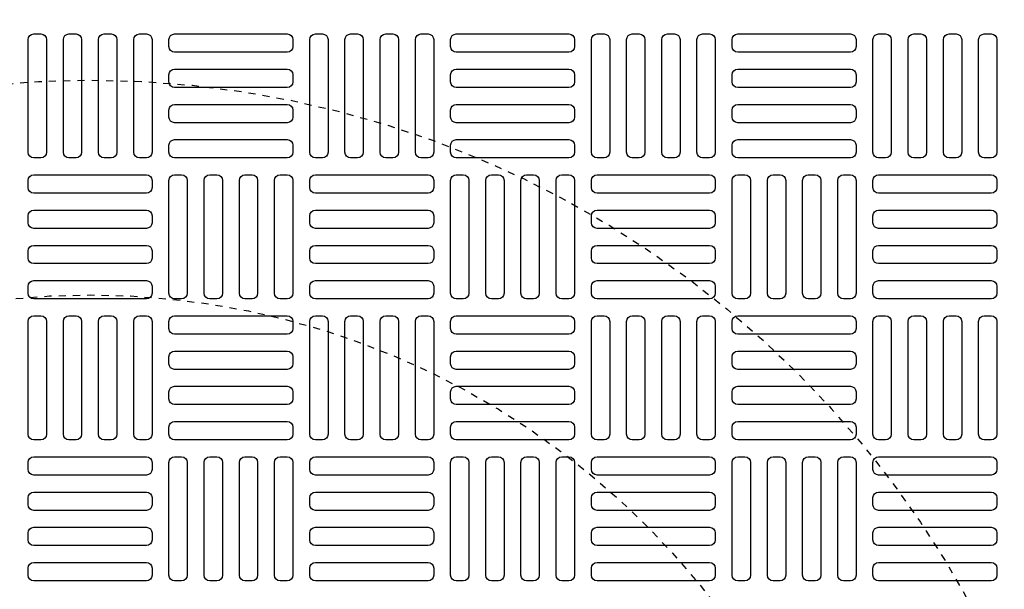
# Model space of a CAD drawing. Extents: x -285 to 5863, y 308 to 3178.
# Tile 472 of 622: x 1870 to 1884, y 1405 to 1413. Entities that reach past the tile are written whole.
import ezdxf

# ---------------------------------------------------------------- set-up
doc = ezdxf.new("R2010")
doc.units = 0
doc.header["$MEASUREMENT"] = 0
doc.linetypes.add('HIDDEN2', pattern=[0.28125, 0.1875, -0.09375])
doc.layers.get('DEFPOINTS').update_dxf_attribs({"linetype": 'CONTINUOUS'})
for name, color, linetype in [('TANK-MANHOLE-COVER-40', 2, 'CONTINUOUS'), ('TANK-MANHOLE-COVER-HATCH-40', 252, 'CONTINUOUS'), ('TANK-SLOPE', 3, 'CONTINUOUS')]:
    doc.layers.add(name, color=color, linetype=linetype)

msp = doc.modelspace()

# ---------------------------------------------------------------- linework, layer by layer
at = {"layer": 'DEFPOINTS', "color": 8, "linetype": 'HIDDEN2', "ltscale": 0.125}
msp.add_circle((1871.12893, 1398.08307), 14, dxfattribs=at)
msp.add_circle((1871.12893, 1398.08307), 14, dxfattribs=at)
msp.add_circle((1871.12893, 1398.08307), 14, dxfattribs=at)
msp.add_circle((1871.12893, 1398.08307), 14, dxfattribs=at)
at = {"layer": 'DEFPOINTS', "color": 8, "linetype": 'HIDDEN2', "ltscale": 0.5}
msp.add_circle((1871.12893, 1398.08307), 11, dxfattribs=at)
msp.add_circle((1871.12893, 1398.08307), 11, dxfattribs=at)
msp.add_circle((1871.12893, 1398.08307), 11, dxfattribs=at)
msp.add_circle((1871.12893, 1398.08307), 11, dxfattribs=at)
at = {"layer": 'TANK-MANHOLE-COVER-40', "color": 4, "linetype": 'Continuous'}
msp.add_circle((1871.1297, 1398.08307), 22.63902, dxfattribs=at)
at = {"layer": 'TANK-MANHOLE-COVER-40', "color": 1, "linetype": 'Continuous'}
msp.add_circle((1871.1297, 1398.08307), 22.44094, dxfattribs=at)
at = {"layer": 'TANK-MANHOLE-COVER-40', "color": 2, "linetype": 'Continuous'}
msp.add_circle((1871.1297, 1398.08307), 21.65354, dxfattribs=at)
at = {"layer": 'TANK-MANHOLE-COVER-HATCH-40', "linetype": 'Continuous', "flags": 128}
for points in [[(1870.3423, 1410.99645, -0.41421356), (1870.26356, 1411.07519), (1870.26356, 1412.65, -0.41421356), (1870.3423, 1412.72874), (1870.44072, 1412.72874, -0.41421356), (1870.51946, 1412.65), (1870.51946, 1411.07519, -0.41421356), (1870.44072, 1410.99645)], [(1870.83443, 1410.99645, -0.41421356), (1870.75568, 1411.07519), (1870.75568, 1412.65, -0.41421356), (1870.83443, 1412.72874), (1870.93285, 1412.72874, -0.41421356), (1871.01159, 1412.65), (1871.01159, 1411.07519, -0.41421356), (1870.93285, 1410.99645)], [(1871.32655, 1410.99645, -0.41421356), (1871.24781, 1411.07519), (1871.24781, 1412.65, -0.41421356), (1871.32655, 1412.72874), (1871.42498, 1412.72874, -0.41421356), (1871.50372, 1412.65), (1871.50372, 1411.07519, -0.41421356), (1871.42498, 1410.99645)], [(1871.81868, 1410.99645, -0.41421356), (1871.73994, 1411.07519), (1871.73994, 1412.65, -0.41421356), (1871.81868, 1412.72874), (1871.9171, 1412.72874, -0.41421356), (1871.99584, 1412.65), (1871.99584, 1411.07519, -0.41421356), (1871.9171, 1410.99645)], [(1873.96435, 1412.55157, -0.41421356), (1873.88561, 1412.47283), (1872.3108, 1412.47283, -0.41421356), (1872.23206, 1412.55157), (1872.23206, 1412.65, -0.41421356), (1872.3108, 1412.72874), (1873.88561, 1412.72874, -0.41421356), (1873.96435, 1412.65)], [(1874.27931, 1410.99645, -0.41421356), (1874.20057, 1411.07519), (1874.20057, 1412.65, -0.41421356), (1874.27931, 1412.72874), (1874.37773, 1412.72874, -0.41421356), (1874.45647, 1412.65), (1874.45647, 1411.07519, -0.41421356), (1874.37773, 1410.99645)], [(1874.77143, 1410.99645, -0.41421356), (1874.69269, 1411.07519), (1874.69269, 1412.65, -0.41421356), (1874.77143, 1412.72874), (1874.86986, 1412.72874, -0.41421356), (1874.9486, 1412.65), (1874.9486, 1411.07519, -0.41421356), (1874.86986, 1410.99645)], [(1875.26356, 1410.99645, -0.41421356), (1875.18482, 1411.07519), (1875.18482, 1412.65, -0.41421356), (1875.26356, 1412.72874), (1875.36198, 1412.72874, -0.41421356), (1875.44072, 1412.65), (1875.44072, 1411.07519, -0.41421356), (1875.36198, 1410.99645)], [(1875.75568, 1410.99645, -0.41421356), (1875.67694, 1411.07519), (1875.67694, 1412.65, -0.41421356), (1875.75568, 1412.72874), (1875.85411, 1412.72874, -0.41421356), (1875.93285, 1412.65), (1875.93285, 1411.07519, -0.41421356), (1875.85411, 1410.99645)], [(1877.90135, 1412.55157, -0.41421356), (1877.82261, 1412.47283), (1876.24781, 1412.47283, -0.41421356), (1876.16907, 1412.55157), (1876.16907, 1412.65, -0.41421356), (1876.24781, 1412.72874), (1877.82261, 1412.72874, -0.41421356), (1877.90135, 1412.65)], [(1878.21631, 1410.99645, -0.41421356), (1878.13757, 1411.07519), (1878.13757, 1412.65, -0.41421356), (1878.21631, 1412.72874), (1878.31474, 1412.72874, -0.41421356), (1878.39348, 1412.65), (1878.39348, 1411.07519, -0.41421356), (1878.31474, 1410.99645)], [(1878.70844, 1410.99645, -0.41421356), (1878.6297, 1411.07519), (1878.6297, 1412.65, -0.41421356), (1878.70844, 1412.72874), (1878.80687, 1412.72874, -0.41421356), (1878.88561, 1412.65), (1878.88561, 1411.07519, -0.41421356), (1878.80687, 1410.99645)], [(1879.20057, 1410.99645, -0.41421356), (1879.12183, 1411.07519), (1879.12183, 1412.65, -0.41421356), (1879.20057, 1412.72874), (1879.29899, 1412.72874, -0.41421356), (1879.37773, 1412.65), (1879.37773, 1411.07519, -0.41421356), (1879.29899, 1410.99645)], [(1879.69269, 1410.99645, -0.41421356), (1879.61395, 1411.07519), (1879.61395, 1412.65, -0.41421356), (1879.69269, 1412.72874), (1879.79112, 1412.72874, -0.41421356), (1879.86986, 1412.65), (1879.86986, 1411.07519, -0.41421356), (1879.79112, 1410.99645)], [(1881.83836, 1412.55157, -0.41421356), (1881.75962, 1412.47283), (1880.18482, 1412.47283, -0.41421356), (1880.10608, 1412.55157), (1880.10608, 1412.65, -0.41421356), (1880.18482, 1412.72874), (1881.75962, 1412.72874, -0.41421356), (1881.83836, 1412.65)], [(1882.15332, 1410.99645, -0.41421356), (1882.07458, 1411.07519), (1882.07458, 1412.65, -0.41421356), (1882.15332, 1412.72874), (1882.25175, 1412.72874, -0.41421356), (1882.33049, 1412.65), (1882.33049, 1411.07519, -0.41421356), (1882.25175, 1410.99645)], [(1882.64545, 1410.99645, -0.41421356), (1882.56671, 1411.07519), (1882.56671, 1412.65, -0.41421356), (1882.64545, 1412.72874), (1882.74387, 1412.72874, -0.41421356), (1882.82261, 1412.65), (1882.82261, 1411.07519, -0.41421356), (1882.74387, 1410.99645)], [(1883.13757, 1410.99645, -0.41421356), (1883.05883, 1411.07519), (1883.05883, 1412.65, -0.41421356), (1883.13757, 1412.72874), (1883.236, 1412.72874, -0.41421356), (1883.31474, 1412.65), (1883.31474, 1411.07519, -0.41421356), (1883.236, 1410.99645)], [(1883.6297, 1410.99645, -0.41421356), (1883.55096, 1411.07519), (1883.55096, 1412.65, -0.41421356), (1883.6297, 1412.72874), (1883.72813, 1412.72874, -0.41421356), (1883.80687, 1412.65), (1883.80687, 1411.07519, -0.41421356), (1883.72813, 1410.99645)], [(1873.96435, 1412.05945, -0.41421356), (1873.88561, 1411.98071), (1872.3108, 1411.98071, -0.41421356), (1872.23206, 1412.05945), (1872.23206, 1412.15787, -0.41421356), (1872.3108, 1412.23661), (1873.88561, 1412.23661, -0.41421356), (1873.96435, 1412.15787)], [(1877.90135, 1412.05945, -0.41421356), (1877.82261, 1411.98071), (1876.24781, 1411.98071, -0.41421356), (1876.16907, 1412.05945), (1876.16907, 1412.15787, -0.41421356), (1876.24781, 1412.23661), (1877.82261, 1412.23661, -0.41421356), (1877.90135, 1412.15787)], [(1881.83836, 1412.05945, -0.41421356), (1881.75962, 1411.98071), (1880.18482, 1411.98071, -0.41421356), (1880.10608, 1412.05945), (1880.10608, 1412.15787, -0.41421356), (1880.18482, 1412.23661), (1881.75962, 1412.23661, -0.41421356), (1881.83836, 1412.15787)], [(1873.96435, 1411.56732, -0.41421356), (1873.88561, 1411.48858), (1872.3108, 1411.48858, -0.41421356), (1872.23206, 1411.56732), (1872.23206, 1411.66574, -0.41421356), (1872.3108, 1411.74448), (1873.88561, 1411.74448, -0.41421356), (1873.96435, 1411.66574)], [(1877.90135, 1411.56732, -0.41421356), (1877.82261, 1411.48858), (1876.24781, 1411.48858, -0.41421356), (1876.16907, 1411.56732), (1876.16907, 1411.66574, -0.41421356), (1876.24781, 1411.74448), (1877.82261, 1411.74448, -0.41421356), (1877.90135, 1411.66574)], [(1881.83836, 1411.56732, -0.41421356), (1881.75962, 1411.48858), (1880.18482, 1411.48858, -0.41421356), (1880.10608, 1411.56732), (1880.10608, 1411.66574, -0.41421356), (1880.18482, 1411.74448), (1881.75962, 1411.74448, -0.41421356), (1881.83836, 1411.66574)], [(1873.96435, 1411.07519, -0.41421356), (1873.88561, 1410.99645), (1872.3108, 1410.99645, -0.41421356), (1872.23206, 1411.07519), (1872.23206, 1411.17362, -0.41421356), (1872.3108, 1411.25236), (1873.88561, 1411.25236, -0.41421356), (1873.96435, 1411.17362)], [(1877.90135, 1411.07519, -0.41421356), (1877.82261, 1410.99645), (1876.24781, 1410.99645, -0.41421356), (1876.16907, 1411.07519), (1876.16907, 1411.17362, -0.41421356), (1876.24781, 1411.25236), (1877.82261, 1411.25236, -0.41421356), (1877.90135, 1411.17362)], [(1881.83836, 1411.07519, -0.41421356), (1881.75962, 1410.99645), (1880.18482, 1410.99645, -0.41421356), (1880.10608, 1411.07519), (1880.10608, 1411.17362, -0.41421356), (1880.18482, 1411.25236), (1881.75962, 1411.25236, -0.41421356), (1881.83836, 1411.17362)], [(1870.26356, 1410.68149, -0.41421356), (1870.3423, 1410.76023), (1871.9171, 1410.76023, -0.41421356), (1871.99584, 1410.68149), (1871.99584, 1410.58307, -0.41421356), (1871.9171, 1410.50433), (1870.3423, 1410.50433, -0.41421356), (1870.26356, 1410.58307)], [(1872.3108, 1409.02795, -0.41421356), (1872.23206, 1409.10669), (1872.23206, 1410.68149, -0.41421356), (1872.3108, 1410.76023), (1872.40923, 1410.76023, -0.41421356), (1872.48797, 1410.68149), (1872.48797, 1409.10669, -0.41421356), (1872.40923, 1409.02795)], [(1872.80293, 1409.02795, -0.41421356), (1872.72419, 1409.10669), (1872.72419, 1410.68149, -0.41421356), (1872.80293, 1410.76023), (1872.90135, 1410.76023, -0.41421356), (1872.98009, 1410.68149), (1872.98009, 1409.10669, -0.41421356), (1872.90135, 1409.02795)], [(1873.29506, 1409.02795, -0.41421356), (1873.21631, 1409.10669), (1873.21631, 1410.68149, -0.41421356), (1873.29506, 1410.76023), (1873.39348, 1410.76023, -0.41421356), (1873.47222, 1410.68149), (1873.47222, 1409.10669, -0.41421356), (1873.39348, 1409.02795)], [(1873.78718, 1409.02795, -0.41421356), (1873.70844, 1409.10669), (1873.70844, 1410.68149, -0.41421356), (1873.78718, 1410.76023), (1873.88561, 1410.76023, -0.41421356), (1873.96435, 1410.68149), (1873.96435, 1409.10669, -0.41421356), (1873.88561, 1409.02795)], [(1874.20057, 1410.68149, -0.41421356), (1874.27931, 1410.76023), (1875.85411, 1410.76023, -0.41421356), (1875.93285, 1410.68149), (1875.93285, 1410.58307, -0.41421356), (1875.85411, 1410.50433), (1874.27931, 1410.50433, -0.41421356), (1874.20057, 1410.58307)], [(1876.24781, 1409.02795, -0.41421356), (1876.16907, 1409.10669), (1876.16907, 1410.68149, -0.41421356), (1876.24781, 1410.76023), (1876.34624, 1410.76023, -0.41421356), (1876.42498, 1410.68149), (1876.42498, 1409.10669, -0.41421356), (1876.34624, 1409.02795)], [(1876.73994, 1409.02795, -0.41421356), (1876.6612, 1409.10669), (1876.6612, 1410.68149, -0.41421356), (1876.73994, 1410.76023), (1876.83836, 1410.76023, -0.41421356), (1876.9171, 1410.68149), (1876.9171, 1409.10669, -0.41421356), (1876.83836, 1409.02795)], [(1877.23206, 1409.02795, -0.41421356), (1877.15332, 1409.10669), (1877.15332, 1410.68149, -0.41421356), (1877.23206, 1410.76023), (1877.33049, 1410.76023, -0.41421356), (1877.40923, 1410.68149), (1877.40923, 1409.10669, -0.41421356), (1877.33049, 1409.02795)], [(1877.72419, 1409.02795, -0.41421356), (1877.64545, 1409.10669), (1877.64545, 1410.68149, -0.41421356), (1877.72419, 1410.76023), (1877.82261, 1410.76023, -0.41421356), (1877.90135, 1410.68149), (1877.90135, 1409.10669, -0.41421356), (1877.82261, 1409.02795)], [(1878.13757, 1410.68149, -0.41421356), (1878.21631, 1410.76023), (1879.79112, 1410.76023, -0.41421356), (1879.86986, 1410.68149), (1879.86986, 1410.58307, -0.41421356), (1879.79112, 1410.50433), (1878.21631, 1410.50433, -0.41421356), (1878.13757, 1410.58307)], [(1880.18482, 1409.02795, -0.41421356), (1880.10608, 1409.10669), (1880.10608, 1410.68149, -0.41421356), (1880.18482, 1410.76023), (1880.28324, 1410.76023, -0.41421356), (1880.36198, 1410.68149), (1880.36198, 1409.10669, -0.41421356), (1880.28324, 1409.02795)], [(1880.67694, 1409.02795, -0.41421356), (1880.5982, 1409.10669), (1880.5982, 1410.68149, -0.41421356), (1880.67694, 1410.76023), (1880.77537, 1410.76023, -0.41421356), (1880.85411, 1410.68149), (1880.85411, 1409.10669, -0.41421356), (1880.77537, 1409.02795)], [(1881.16907, 1409.02795, -0.41421356), (1881.09033, 1409.10669), (1881.09033, 1410.68149, -0.41421356), (1881.16907, 1410.76023), (1881.2675, 1410.76023, -0.41421356), (1881.34624, 1410.68149), (1881.34624, 1409.10669, -0.41421356), (1881.2675, 1409.02795)], [(1881.6612, 1409.02795, -0.41421356), (1881.58246, 1409.10669), (1881.58246, 1410.68149, -0.41421356), (1881.6612, 1410.76023), (1881.75962, 1410.76023, -0.41421356), (1881.83836, 1410.68149), (1881.83836, 1409.10669, -0.41421356), (1881.75962, 1409.02795)], [(1882.07458, 1410.68149, -0.41421356), (1882.15332, 1410.76023), (1883.72813, 1410.76023, -0.41421356), (1883.80687, 1410.68149), (1883.80687, 1410.58307, -0.41421356), (1883.72813, 1410.50433), (1882.15332, 1410.50433, -0.41421356), (1882.07458, 1410.58307)], [(1870.26356, 1410.18937, -0.41421356), (1870.3423, 1410.26811), (1871.9171, 1410.26811, -0.41421356), (1871.99584, 1410.18937), (1871.99584, 1410.09094, -0.41421356), (1871.9171, 1410.0122), (1870.3423, 1410.0122, -0.41421356), (1870.26356, 1410.09094)], [(1874.20057, 1410.18937, -0.41421356), (1874.27931, 1410.26811), (1875.85411, 1410.26811, -0.41421356), (1875.93285, 1410.18937), (1875.93285, 1410.09094, -0.41421356), (1875.85411, 1410.0122), (1874.27931, 1410.0122, -0.41421356), (1874.20057, 1410.09094)], [(1878.13757, 1410.18937, -0.41421356), (1878.21631, 1410.26811), (1879.79112, 1410.26811, -0.41421356), (1879.86986, 1410.18937), (1879.86986, 1410.09094, -0.41421356), (1879.79112, 1410.0122), (1878.21631, 1410.0122, -0.41421356), (1878.13757, 1410.09094)], [(1882.07458, 1410.18937, -0.41421356), (1882.15332, 1410.26811), (1883.72813, 1410.26811, -0.41421356), (1883.80687, 1410.18937), (1883.80687, 1410.09094, -0.41421356), (1883.72813, 1410.0122), (1882.15332, 1410.0122, -0.41421356), (1882.07458, 1410.09094)], [(1870.26356, 1409.69724, -0.41421356), (1870.3423, 1409.77598), (1871.9171, 1409.77598, -0.41421356), (1871.99584, 1409.69724), (1871.99584, 1409.59882, -0.41421356), (1871.9171, 1409.52008), (1870.3423, 1409.52008, -0.41421356), (1870.26356, 1409.59882)], [(1874.20057, 1409.69724, -0.41421356), (1874.27931, 1409.77598), (1875.85411, 1409.77598, -0.41421356), (1875.93285, 1409.69724), (1875.93285, 1409.59882, -0.41421356), (1875.85411, 1409.52008), (1874.27931, 1409.52008, -0.41421356), (1874.20057, 1409.59882)], [(1878.13757, 1409.69724, -0.41421356), (1878.21631, 1409.77598), (1879.79112, 1409.77598, -0.41421356), (1879.86986, 1409.69724), (1879.86986, 1409.59882, -0.41421356), (1879.79112, 1409.52008), (1878.21631, 1409.52008, -0.41421356), (1878.13757, 1409.59882)], [(1882.07458, 1409.69724, -0.41421356), (1882.15332, 1409.77598), (1883.72813, 1409.77598, -0.41421356), (1883.80687, 1409.69724), (1883.80687, 1409.59882, -0.41421356), (1883.72813, 1409.52008), (1882.15332, 1409.52008, -0.41421356), (1882.07458, 1409.59882)], [(1870.26356, 1409.20511, -0.41421356), (1870.3423, 1409.28385), (1871.9171, 1409.28385, -0.41421356), (1871.99584, 1409.20511), (1871.99584, 1409.10669, -0.41421356), (1871.9171, 1409.02795), (1870.3423, 1409.02795, -0.41421356), (1870.26356, 1409.10669)], [(1874.20057, 1409.20511, -0.41421356), (1874.27931, 1409.28385), (1875.85411, 1409.28385, -0.41421356), (1875.93285, 1409.20511), (1875.93285, 1409.10669, -0.41421356), (1875.85411, 1409.02795), (1874.27931, 1409.02795, -0.41421356), (1874.20057, 1409.10669)], [(1878.13757, 1409.20511, -0.41421356), (1878.21631, 1409.28385), (1879.79112, 1409.28385, -0.41421356), (1879.86986, 1409.20511), (1879.86986, 1409.10669, -0.41421356), (1879.79112, 1409.02795), (1878.21631, 1409.02795, -0.41421356), (1878.13757, 1409.10669)], [(1882.07458, 1409.20511, -0.41421356), (1882.15332, 1409.28385), (1883.72813, 1409.28385, -0.41421356), (1883.80687, 1409.20511), (1883.80687, 1409.10669, -0.41421356), (1883.72813, 1409.02795), (1882.15332, 1409.02795, -0.41421356), (1882.07458, 1409.10669)], [(1870.3423, 1407.05945, -0.41421356), (1870.26356, 1407.13819), (1870.26356, 1408.71299, -0.41421356), (1870.3423, 1408.79173), (1870.44072, 1408.79173, -0.41421356), (1870.51946, 1408.71299), (1870.51946, 1407.13819, -0.41421356), (1870.44072, 1407.05945)], [(1870.83443, 1407.05945, -0.41421356), (1870.75568, 1407.13819), (1870.75568, 1408.71299, -0.41421356), (1870.83443, 1408.79173), (1870.93285, 1408.79173, -0.41421356), (1871.01159, 1408.71299), (1871.01159, 1407.13819, -0.41421356), (1870.93285, 1407.05945)], [(1871.32655, 1407.05945, -0.41421356), (1871.24781, 1407.13819), (1871.24781, 1408.71299, -0.41421356), (1871.32655, 1408.79173), (1871.42498, 1408.79173, -0.41421356), (1871.50372, 1408.71299), (1871.50372, 1407.13819, -0.41421356), (1871.42498, 1407.05945)], [(1871.81868, 1407.05945, -0.41421356), (1871.73994, 1407.13819), (1871.73994, 1408.71299, -0.41421356), (1871.81868, 1408.79173), (1871.9171, 1408.79173, -0.41421356), (1871.99584, 1408.71299), (1871.99584, 1407.13819, -0.41421356), (1871.9171, 1407.05945)], [(1873.96435, 1408.61456, -0.41421356), (1873.88561, 1408.53582), (1872.3108, 1408.53582, -0.41421356), (1872.23206, 1408.61456), (1872.23206, 1408.71299, -0.41421356), (1872.3108, 1408.79173), (1873.88561, 1408.79173, -0.41421356), (1873.96435, 1408.71299)], [(1874.27931, 1407.05945, -0.41421356), (1874.20057, 1407.13819), (1874.20057, 1408.71299, -0.41421356), (1874.27931, 1408.79173), (1874.37773, 1408.79173, -0.41421356), (1874.45647, 1408.71299), (1874.45647, 1407.13819, -0.41421356), (1874.37773, 1407.05945)], [(1874.77143, 1407.05945, -0.41421356), (1874.69269, 1407.13819), (1874.69269, 1408.71299, -0.41421356), (1874.77143, 1408.79173), (1874.86986, 1408.79173, -0.41421356), (1874.9486, 1408.71299), (1874.9486, 1407.13819, -0.41421356), (1874.86986, 1407.05945)], [(1875.26356, 1407.05945, -0.41421356), (1875.18482, 1407.13819), (1875.18482, 1408.71299, -0.41421356), (1875.26356, 1408.79173), (1875.36198, 1408.79173, -0.41421356), (1875.44072, 1408.71299), (1875.44072, 1407.13819, -0.41421356), (1875.36198, 1407.05945)], [(1875.75568, 1407.05945, -0.41421356), (1875.67694, 1407.13819), (1875.67694, 1408.71299, -0.41421356), (1875.75568, 1408.79173), (1875.85411, 1408.79173, -0.41421356), (1875.93285, 1408.71299), (1875.93285, 1407.13819, -0.41421356), (1875.85411, 1407.05945)], [(1877.90135, 1408.61456, -0.41421356), (1877.82261, 1408.53582), (1876.24781, 1408.53582, -0.41421356), (1876.16907, 1408.61456), (1876.16907, 1408.71299, -0.41421356), (1876.24781, 1408.79173), (1877.82261, 1408.79173, -0.41421356), (1877.90135, 1408.71299)], [(1878.21631, 1407.05945, -0.41421356), (1878.13757, 1407.13819), (1878.13757, 1408.71299, -0.41421356), (1878.21631, 1408.79173), (1878.31474, 1408.79173, -0.41421356), (1878.39348, 1408.71299), (1878.39348, 1407.13819, -0.41421356), (1878.31474, 1407.05945)], [(1878.70844, 1407.05945, -0.41421356), (1878.6297, 1407.13819), (1878.6297, 1408.71299, -0.41421356), (1878.70844, 1408.79173), (1878.80687, 1408.79173, -0.41421356), (1878.88561, 1408.71299), (1878.88561, 1407.13819, -0.41421356), (1878.80687, 1407.05945)], [(1879.20057, 1407.05945, -0.41421356), (1879.12183, 1407.13819), (1879.12183, 1408.71299, -0.41421356), (1879.20057, 1408.79173), (1879.29899, 1408.79173, -0.41421356), (1879.37773, 1408.71299), (1879.37773, 1407.13819, -0.41421356), (1879.29899, 1407.05945)], [(1879.69269, 1407.05945, -0.41421356), (1879.61395, 1407.13819), (1879.61395, 1408.71299, -0.41421356), (1879.69269, 1408.79173), (1879.79112, 1408.79173, -0.41421356), (1879.86986, 1408.71299), (1879.86986, 1407.13819, -0.41421356), (1879.79112, 1407.05945)], [(1881.83836, 1408.61456, -0.41421356), (1881.75962, 1408.53582), (1880.18482, 1408.53582, -0.41421356), (1880.10608, 1408.61456), (1880.10608, 1408.71299, -0.41421356), (1880.18482, 1408.79173), (1881.75962, 1408.79173, -0.41421356), (1881.83836, 1408.71299)], [(1882.15332, 1407.05945, -0.41421356), (1882.07458, 1407.13819), (1882.07458, 1408.71299, -0.41421356), (1882.15332, 1408.79173), (1882.25175, 1408.79173, -0.41421356), (1882.33049, 1408.71299), (1882.33049, 1407.13819, -0.41421356), (1882.25175, 1407.05945)], [(1882.64545, 1407.05945, -0.41421356), (1882.56671, 1407.13819), (1882.56671, 1408.71299, -0.41421356), (1882.64545, 1408.79173), (1882.74387, 1408.79173, -0.41421356), (1882.82261, 1408.71299), (1882.82261, 1407.13819, -0.41421356), (1882.74387, 1407.05945)], [(1883.13757, 1407.05945, -0.41421356), (1883.05883, 1407.13819), (1883.05883, 1408.71299, -0.41421356), (1883.13757, 1408.79173), (1883.236, 1408.79173, -0.41421356), (1883.31474, 1408.71299), (1883.31474, 1407.13819, -0.41421356), (1883.236, 1407.05945)], [(1883.6297, 1407.05945, -0.41421356), (1883.55096, 1407.13819), (1883.55096, 1408.71299, -0.41421356), (1883.6297, 1408.79173), (1883.72813, 1408.79173, -0.41421356), (1883.80687, 1408.71299), (1883.80687, 1407.13819, -0.41421356), (1883.72813, 1407.05945)], [(1873.96435, 1408.12244, -0.41421356), (1873.88561, 1408.0437), (1872.3108, 1408.0437, -0.41421356), (1872.23206, 1408.12244), (1872.23206, 1408.22086, -0.41421356), (1872.3108, 1408.2996), (1873.88561, 1408.2996, -0.41421356), (1873.96435, 1408.22086)], [(1877.90135, 1408.12244, -0.41421356), (1877.82261, 1408.0437), (1876.24781, 1408.0437, -0.41421356), (1876.16907, 1408.12244), (1876.16907, 1408.22086, -0.41421356), (1876.24781, 1408.2996), (1877.82261, 1408.2996, -0.41421356), (1877.90135, 1408.22086)], [(1881.83836, 1408.12244, -0.41421356), (1881.75962, 1408.0437), (1880.18482, 1408.0437, -0.41421356), (1880.10608, 1408.12244), (1880.10608, 1408.22086, -0.41421356), (1880.18482, 1408.2996), (1881.75962, 1408.2996, -0.41421356), (1881.83836, 1408.22086)], [(1873.96435, 1407.63031, -0.41421356), (1873.88561, 1407.55157), (1872.3108, 1407.55157, -0.41421356), (1872.23206, 1407.63031), (1872.23206, 1407.72874, -0.41421356), (1872.3108, 1407.80748), (1873.88561, 1407.80748, -0.41421356), (1873.96435, 1407.72874)], [(1877.90135, 1407.63031, -0.41421356), (1877.82261, 1407.55157), (1876.24781, 1407.55157, -0.41421356), (1876.16907, 1407.63031), (1876.16907, 1407.72874, -0.41421356), (1876.24781, 1407.80748), (1877.82261, 1407.80748, -0.41421356), (1877.90135, 1407.72874)], [(1881.83836, 1407.63031, -0.41421356), (1881.75962, 1407.55157), (1880.18482, 1407.55157, -0.41421356), (1880.10608, 1407.63031), (1880.10608, 1407.72874, -0.41421356), (1880.18482, 1407.80748), (1881.75962, 1407.80748, -0.41421356), (1881.83836, 1407.72874)], [(1873.96435, 1407.13819, -0.41421356), (1873.88561, 1407.05945), (1872.3108, 1407.05945, -0.41421356), (1872.23206, 1407.13819), (1872.23206, 1407.23661, -0.41421356), (1872.3108, 1407.31535), (1873.88561, 1407.31535, -0.41421356), (1873.96435, 1407.23661)], [(1877.90135, 1407.13819, -0.41421356), (1877.82261, 1407.05945), (1876.24781, 1407.05945, -0.41421356), (1876.16907, 1407.13819), (1876.16907, 1407.23661, -0.41421356), (1876.24781, 1407.31535), (1877.82261, 1407.31535, -0.41421356), (1877.90135, 1407.23661)], [(1881.83836, 1407.13819, -0.41421356), (1881.75962, 1407.05945), (1880.18482, 1407.05945, -0.41421356), (1880.10608, 1407.13819), (1880.10608, 1407.23661, -0.41421356), (1880.18482, 1407.31535), (1881.75962, 1407.31535, -0.41421356), (1881.83836, 1407.23661)], [(1870.26356, 1406.74448, -0.41421356), (1870.3423, 1406.82322), (1871.9171, 1406.82322, -0.41421356), (1871.99584, 1406.74448), (1871.99584, 1406.64606, -0.41421356), (1871.9171, 1406.56732), (1870.3423, 1406.56732, -0.41421356), (1870.26356, 1406.64606)], [(1872.3108, 1405.09094, -0.41421356), (1872.23206, 1405.16968), (1872.23206, 1406.74448, -0.41421356), (1872.3108, 1406.82322), (1872.40923, 1406.82322, -0.41421356), (1872.48797, 1406.74448), (1872.48797, 1405.16968, -0.41421356), (1872.40923, 1405.09094)], [(1872.80293, 1405.09094, -0.41421356), (1872.72419, 1405.16968), (1872.72419, 1406.74448, -0.41421356), (1872.80293, 1406.82322), (1872.90135, 1406.82322, -0.41421356), (1872.98009, 1406.74448), (1872.98009, 1405.16968, -0.41421356), (1872.90135, 1405.09094)], [(1873.29506, 1405.09094, -0.41421356), (1873.21631, 1405.16968), (1873.21631, 1406.74448, -0.41421356), (1873.29506, 1406.82322), (1873.39348, 1406.82322, -0.41421356), (1873.47222, 1406.74448), (1873.47222, 1405.16968, -0.41421356), (1873.39348, 1405.09094)], [(1873.78718, 1405.09094, -0.41421356), (1873.70844, 1405.16968), (1873.70844, 1406.74448, -0.41421356), (1873.78718, 1406.82322), (1873.88561, 1406.82322, -0.41421356), (1873.96435, 1406.74448), (1873.96435, 1405.16968, -0.41421356), (1873.88561, 1405.09094)], [(1874.20057, 1406.74448, -0.41421356), (1874.27931, 1406.82322), (1875.85411, 1406.82322, -0.41421356), (1875.93285, 1406.74448), (1875.93285, 1406.64606, -0.41421356), (1875.85411, 1406.56732), (1874.27931, 1406.56732, -0.41421356), (1874.20057, 1406.64606)], [(1876.24781, 1405.09094, -0.41421356), (1876.16907, 1405.16968), (1876.16907, 1406.74448, -0.41421356), (1876.24781, 1406.82322), (1876.34624, 1406.82322, -0.41421356), (1876.42498, 1406.74448), (1876.42498, 1405.16968, -0.41421356), (1876.34624, 1405.09094)], [(1876.73994, 1405.09094, -0.41421356), (1876.6612, 1405.16968), (1876.6612, 1406.74448, -0.41421356), (1876.73994, 1406.82322), (1876.83836, 1406.82322, -0.41421356), (1876.9171, 1406.74448), (1876.9171, 1405.16968, -0.41421356), (1876.83836, 1405.09094)], [(1877.23206, 1405.09094, -0.41421356), (1877.15332, 1405.16968), (1877.15332, 1406.74448, -0.41421356), (1877.23206, 1406.82322), (1877.33049, 1406.82322, -0.41421356), (1877.40923, 1406.74448), (1877.40923, 1405.16968, -0.41421356), (1877.33049, 1405.09094)], [(1877.72419, 1405.09094, -0.41421356), (1877.64545, 1405.16968), (1877.64545, 1406.74448, -0.41421356), (1877.72419, 1406.82322), (1877.82261, 1406.82322, -0.41421356), (1877.90135, 1406.74448), (1877.90135, 1405.16968, -0.41421356), (1877.82261, 1405.09094)], [(1878.13757, 1406.74448, -0.41421356), (1878.21631, 1406.82322), (1879.79112, 1406.82322, -0.41421356), (1879.86986, 1406.74448), (1879.86986, 1406.64606, -0.41421356), (1879.79112, 1406.56732), (1878.21631, 1406.56732, -0.41421356), (1878.13757, 1406.64606)], [(1880.18482, 1405.09094, -0.41421356), (1880.10608, 1405.16968), (1880.10608, 1406.74448, -0.41421356), (1880.18482, 1406.82322), (1880.28324, 1406.82322, -0.41421356), (1880.36198, 1406.74448), (1880.36198, 1405.16968, -0.41421356), (1880.28324, 1405.09094)], [(1880.67694, 1405.09094, -0.41421356), (1880.5982, 1405.16968), (1880.5982, 1406.74448, -0.41421356), (1880.67694, 1406.82322), (1880.77537, 1406.82322, -0.41421356), (1880.85411, 1406.74448), (1880.85411, 1405.16968, -0.41421356), (1880.77537, 1405.09094)], [(1881.16907, 1405.09094, -0.41421356), (1881.09033, 1405.16968), (1881.09033, 1406.74448, -0.41421356), (1881.16907, 1406.82322), (1881.2675, 1406.82322, -0.41421356), (1881.34624, 1406.74448), (1881.34624, 1405.16968, -0.41421356), (1881.2675, 1405.09094)], [(1881.6612, 1405.09094, -0.41421356), (1881.58246, 1405.16968), (1881.58246, 1406.74448, -0.41421356), (1881.6612, 1406.82322), (1881.75962, 1406.82322, -0.41421356), (1881.83836, 1406.74448), (1881.83836, 1405.16968, -0.41421356), (1881.75962, 1405.09094)], [(1882.07458, 1406.74448, -0.41421356), (1882.15332, 1406.82322), (1883.72813, 1406.82322, -0.41421356), (1883.80687, 1406.74448), (1883.80687, 1406.64606, -0.41421356), (1883.72813, 1406.56732), (1882.15332, 1406.56732, -0.41421356), (1882.07458, 1406.64606)], [(1870.26356, 1406.25236, -0.41421356), (1870.3423, 1406.3311), (1871.9171, 1406.3311, -0.41421356), (1871.99584, 1406.25236), (1871.99584, 1406.15393, -0.41421356), (1871.9171, 1406.07519), (1870.3423, 1406.07519, -0.41421356), (1870.26356, 1406.15393)], [(1874.20057, 1406.25236, -0.41421356), (1874.27931, 1406.3311), (1875.85411, 1406.3311, -0.41421356), (1875.93285, 1406.25236), (1875.93285, 1406.15393, -0.41421356), (1875.85411, 1406.07519), (1874.27931, 1406.07519, -0.41421356), (1874.20057, 1406.15393)], [(1878.13757, 1406.25236, -0.41421356), (1878.21631, 1406.3311), (1879.79112, 1406.3311, -0.41421356), (1879.86986, 1406.25236), (1879.86986, 1406.15393, -0.41421356), (1879.79112, 1406.07519), (1878.21631, 1406.07519, -0.41421356), (1878.13757, 1406.15393)], [(1882.07458, 1406.25236, -0.41421356), (1882.15332, 1406.3311), (1883.72813, 1406.3311, -0.41421356), (1883.80687, 1406.25236), (1883.80687, 1406.15393, -0.41421356), (1883.72813, 1406.07519), (1882.15332, 1406.07519, -0.41421356), (1882.07458, 1406.15393)], [(1870.26356, 1405.76023, -0.41421356), (1870.3423, 1405.83897), (1871.9171, 1405.83897, -0.41421356), (1871.99584, 1405.76023), (1871.99584, 1405.66181, -0.41421356), (1871.9171, 1405.58307), (1870.3423, 1405.58307, -0.41421356), (1870.26356, 1405.66181)], [(1874.20057, 1405.76023, -0.41421356), (1874.27931, 1405.83897), (1875.85411, 1405.83897, -0.41421356), (1875.93285, 1405.76023), (1875.93285, 1405.66181, -0.41421356), (1875.85411, 1405.58307), (1874.27931, 1405.58307, -0.41421356), (1874.20057, 1405.66181)], [(1878.13757, 1405.76023, -0.41421356), (1878.21631, 1405.83897), (1879.79112, 1405.83897, -0.41421356), (1879.86986, 1405.76023), (1879.86986, 1405.66181, -0.41421356), (1879.79112, 1405.58307), (1878.21631, 1405.58307, -0.41421356), (1878.13757, 1405.66181)], [(1882.07458, 1405.76023, -0.41421356), (1882.15332, 1405.83897), (1883.72813, 1405.83897, -0.41421356), (1883.80687, 1405.76023), (1883.80687, 1405.66181, -0.41421356), (1883.72813, 1405.58307), (1882.15332, 1405.58307, -0.41421356), (1882.07458, 1405.66181)], [(1870.26356, 1405.26811, -0.41421356), (1870.3423, 1405.34685), (1871.9171, 1405.34685, -0.41421356), (1871.99584, 1405.26811), (1871.99584, 1405.16968, -0.41421356), (1871.9171, 1405.09094), (1870.3423, 1405.09094, -0.41421356), (1870.26356, 1405.16968)], [(1874.20057, 1405.26811, -0.41421356), (1874.27931, 1405.34685), (1875.85411, 1405.34685, -0.41421356), (1875.93285, 1405.26811), (1875.93285, 1405.16968, -0.41421356), (1875.85411, 1405.09094), (1874.27931, 1405.09094, -0.41421356), (1874.20057, 1405.16968)], [(1878.13757, 1405.26811, -0.41421356), (1878.21631, 1405.34685), (1879.79112, 1405.34685, -0.41421356), (1879.86986, 1405.26811), (1879.86986, 1405.16968, -0.41421356), (1879.79112, 1405.09094), (1878.21631, 1405.09094, -0.41421356), (1878.13757, 1405.16968)], [(1882.07458, 1405.26811, -0.41421356), (1882.15332, 1405.34685), (1883.72813, 1405.34685, -0.41421356), (1883.80687, 1405.26811), (1883.80687, 1405.16968, -0.41421356), (1883.72813, 1405.09094), (1882.15332, 1405.09094, -0.41421356), (1882.07458, 1405.16968)]]:
    msp.add_lwpolyline(points, format="xyb", close=True, dxfattribs=at)
at = {"layer": 'TANK-SLOPE'}
msp.add_lwpolyline([(1870.54323, 1432.65324, -1.01702303), (1870.54385, 1363.38507), (1870.54323, 1363.38508)], format="xyb", dxfattribs=at)

doc.saveas('drawing.dxf')
